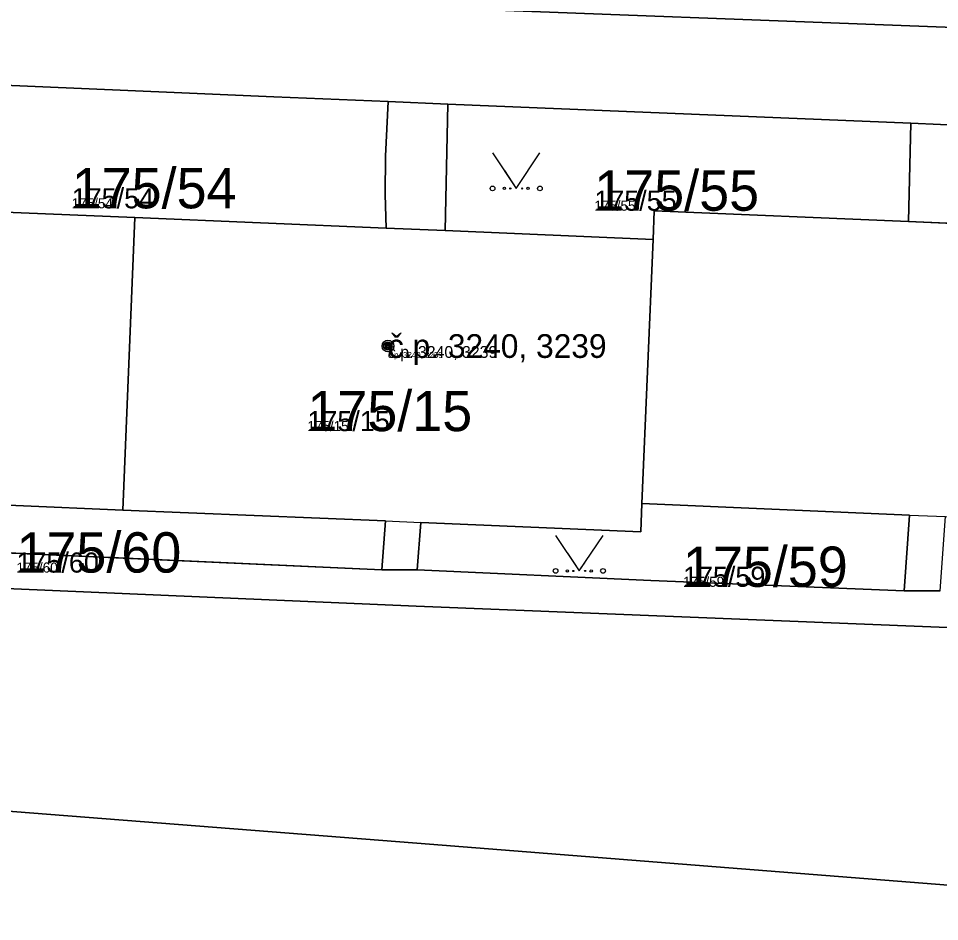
# Model space of a CAD drawing. Extents: x -759873 to -758487, y -975024 to -973516.
# Drawn here: x -759644.63 to -759605.78, y -974704.4 to -974666.29 of the extents above; entities that cross this region are included whole.
import ezdxf

# ---------------------------------------------------------------- set-up
doc = ezdxf.new("R2010")
doc.units = 0
for name, color, linetype in [('KAT_02_hranice parcel', 7, 'Continuous'), ('KAT_03_1000_st čísla parcelní', 7, 'Continuous'), ('KAT_03_1000_čísla parcelní', 7, 'Continuous'), ('KAT_03_1000_čísla popisná', 7, 'Continuous'), ('KAT_03_250_st čísla parcelní', 7, 'Continuous'), ('KAT_03_250_čísla parcelní', 7, 'Continuous'), ('KAT_03_250_čísla popisná', 7, 'Continuous'), ('KAT_03_500_st čísla parcelní', 7, 'Continuous'), ('KAT_03_500_čísla parcelní', 7, 'Continuous'), ('KAT_03_500_čísla popisná', 7, 'Continuous'), ('KAT_04_vnitřní kresba', 7, 'Continuous'), ('KAT_05_1000_značky kultur', 7, 'Continuous'), ('KAT_05_250_značky kultur', 7, 'Continuous'), ('KAT_05_500_značky kultur', 7, 'Continuous'), ('KAT_07_1000_značky budov', 7, 'Continuous'), ('KAT_07_250_značky budov', 7, 'Continuous'), ('KAT_07_500_značky budov', 7, 'Continuous'), ('KAT_14_plocha_budovy', 7, 'Continuous'), ('KAT_14_plocha_pozemek', 7, 'Continuous')]:
    doc.layers.add(name, color=color, linetype=linetype)

msp = doc.modelspace()

# ---------------------------------------------------------------- linework, layer by layer
at = {"layer": 'KAT_02_hranice parcel'}
for p, q in [((-759626.51, -974669.9), (-759629.03, -974669.79)), ((-759606.99, -974670.71), (-759626.51, -974669.9)), ((-759604.48, -974670.82), (-759606.99, -974670.71)), ((-759640.23, -974687.03), (-759639.71, -974674.69)), ((-759618.33, -974686.75), (-759617.86, -974675.61)), ((-759649.38, -974688.64), (-759629.3, -974689.55)), ((-759629.3, -974689.55), (-759627.81, -974689.55)), ((-759607.27, -974690.44), (-759605.75, -974690.44))]:
    msp.add_line(p, q, dxfattribs=at)
for points in [[(-759571.81, -974668.15), (-759585.36, -974667.45), (-759604.43, -974666.7), (-759628.9, -974665.77), (-759647.86, -974664.97), (-759691.51, -974663.12), (-759700.72, -974662.63)], [(-759639.71, -974674.69), (-759648.29, -974674.33), (-759647.84, -974668.99)], [(-759629.03, -974669.79), (-759633.86, -974669.59), (-759637.74, -974669.43), (-759647.84, -974668.99)], [(-759629.03, -974669.79), (-759629.15, -974672.1), (-759629.16, -974673.71), (-759629.12, -974675.14), (-759639.71, -974674.69)], [(-759617.86, -974675.61), (-759626.63, -974675.24), (-759626.51, -974669.9)], [(-759606.99, -974670.71), (-759607.08, -974674.86), (-759617.81, -974674.41), (-759617.86, -974675.61)], [(-759649.38, -974688.64), (-759649.26, -974686.64), (-759640.23, -974687.03)], [(-759640.23, -974687.03), (-759629.15, -974687.49), (-759629.3, -974689.55)], [(-759627.81, -974689.55), (-759627.66, -974687.56), (-759618.38, -974687.95), (-759618.33, -974686.75)], [(-759618.33, -974686.75), (-759607.05, -974687.24), (-759607.27, -974690.44)], [(-759700.54, -974697.59), (-759693.02, -974687.37), (-759671.36, -974688.78), (-759649.41, -974690.16), (-759627.85, -974691.09), (-759605.79, -974691.97), (-759584.2, -974692.84), (-759562.41, -974693.7), (-759542.19, -974694.64), (-759520.64, -974695.53), (-759498.77, -974696.43), (-759477.1, -974697.33), (-759468.02, -974697.69), (-759459.78, -974698.54), (-759462.06, -974703.41), (-759463.69, -974705.59), (-759468.92, -974710.71)], [(-759627.81, -974689.55), (-759617.95, -974690), (-759607.27, -974690.44)], [(-759468.92, -974710.71), (-759487.56, -974709.31), (-759508.75, -974707.77), (-759512.22, -974711.44), (-759535.41, -974709.44), (-759532.6, -974705.65), (-759589.95, -974700.81), (-759593.89, -974700.48), (-759596.35, -974703.57), (-759627.83, -974701.09), (-759652.61, -974699.15), (-759673.64, -974697.52), (-759681.06, -974698.73), (-759689.09, -974698.27), (-759694.78, -974697.97), (-759700.54, -974697.59)]]:
    msp.add_lwpolyline(points, dxfattribs=at)
at = {"layer": 'KAT_03_1000_čísla popisná'}
msp.add_circle((-759629.04, -974680.11), 0.25, dxfattribs=at)
at = {"layer": 'KAT_03_250_čísla popisná'}
msp.add_circle((-759629.04, -974680.11), 0.0625, dxfattribs=at)
at = {"layer": 'KAT_03_500_čísla popisná'}
msp.add_circle((-759629.04, -974680.11), 0.125, dxfattribs=at)
at = {"layer": 'KAT_04_vnitřní kresba'}
for p, q in [((-759607.08, -974674.86), (-759604.47, -974674.97)), ((-759629.12, -974675.14), (-759626.63, -974675.24)), ((-759629.15, -974687.49), (-759627.66, -974687.56)), ((-759607.05, -974687.24), (-759605.53, -974687.3))]:
    msp.add_line(p, q, dxfattribs=at)
at = {"layer": 'KAT_05_1000_značky kultur'}
for points in [[(-759624.63, -974671.959), (-759623.63, -974673.46), (-759622.63, -974671.959)], [(-759621.97, -974688.099), (-759620.97, -974689.6), (-759619.97, -974688.099)]]:
    msp.add_lwpolyline(points, dxfattribs=at)
for centre in [(-759624.63, -974673.459), (-759622.63, -974673.459), (-759621.97, -974689.599), (-759619.97, -974689.599)]:
    msp.add_circle(centre, 0.1, dxfattribs=at)
at = {"layer": 'KAT_05_250_značky kultur'}
for points in [[(-759623.88, -974673.085), (-759623.63, -974673.46), (-759623.38, -974673.085)], [(-759621.22, -974689.225), (-759620.97, -974689.6), (-759620.72, -974689.225)]]:
    msp.add_lwpolyline(points, dxfattribs=at)
for centre in [(-759623.88, -974673.46), (-759623.38, -974673.46), (-759621.22, -974689.6), (-759620.72, -974689.6)]:
    msp.add_circle(centre, 0.025, dxfattribs=at)
at = {"layer": 'KAT_05_500_značky kultur'}
for points in [[(-759624.13, -974672.709), (-759623.63, -974673.46), (-759623.13, -974672.709)], [(-759621.47, -974688.85), (-759620.97, -974689.6), (-759620.47, -974688.85)]]:
    msp.add_lwpolyline(points, dxfattribs=at)
for centre in [(-759624.13, -974673.46), (-759623.13, -974673.46), (-759621.47, -974689.6), (-759620.47, -974689.6)]:
    msp.add_circle(centre, 0.05, dxfattribs=at)
at = {"layer": 'KAT_07_1000_značky budov'}
msp.add_circle((-759629.047, -974680.109), 0.175, dxfattribs=at)
at = {"layer": 'KAT_07_250_značky budov'}
msp.add_circle((-759629.042, -974680.11), 0.0437, dxfattribs=at)
at = {"layer": 'KAT_07_500_značky budov'}
msp.add_circle((-759629.043, -974680.11), 0.0875, dxfattribs=at)
at = {"layer": 'KAT_14_plocha_budovy'}
for points in [[(-759618.38, -974687.95), (-759618.33, -974686.75), (-759617.86, -974675.61), (-759626.63, -974675.24), (-759629.12, -974675.14), (-759639.71, -974674.69), (-759648.29, -974674.33), (-759650.81, -974674.22), (-759661.56, -974673.77), (-759662.03, -974684.9), (-759662.08, -974686.1), (-759650.78, -974686.58), (-759649.26, -974686.64), (-759640.23, -974687.03), (-759629.15, -974687.49), (-759627.66, -974687.56)], [(-759618.33, -974686.75), (-759607.05, -974687.24), (-759605.53, -974687.3), (-759596.53, -974687.67), (-759585.46, -974688.17), (-759583.97, -974688.24), (-759574.71, -974688.64), (-759574.2, -974676.25), (-759582.95, -974675.88), (-759585.44, -974675.78), (-759596.01, -974675.33), (-759604.47, -974674.97), (-759607.08, -974674.86), (-759617.81, -974674.41), (-759617.86, -974675.61)]]:
    msp.add_lwpolyline(points, close=True, dxfattribs=at)
at = {"layer": 'KAT_14_plocha_pozemek'}
for points in [[(-759570.65, -974656.16), (-759577.56, -974655.8), (-759577.87, -974660.7), (-759609.55, -974659.41), (-759663.1, -974657.24), (-759662.89, -974653.64), (-759682.91, -974656.01), (-759696.81, -974660.95), (-759700.72, -974662.63), (-759691.51, -974663.12), (-759647.86, -974664.97), (-759628.9, -974665.77), (-759604.43, -974666.7), (-759585.36, -974667.45), (-759571.81, -974668.15)], [(-759662.03, -974684.9), (-759662.08, -974686.1), (-759650.78, -974686.58), (-759650.88, -974688.56), (-759649.38, -974688.64), (-759649.26, -974686.64), (-759640.23, -974687.03), (-759639.71, -974674.69), (-759648.29, -974674.33), (-759647.84, -974668.99), (-759650.36, -974668.89), (-759650.81, -974674.22), (-759661.56, -974673.77)], [(-759633.86, -974669.59), (-759637.74, -974669.43), (-759647.84, -974668.99), (-759648.29, -974674.33), (-759639.71, -974674.69), (-759629.12, -974675.14), (-759629.16, -974673.71), (-759629.15, -974672.1), (-759629.03, -974669.79)], [(-759627.66, -974687.56), (-759618.38, -974687.95), (-759618.33, -974686.75), (-759617.86, -974675.61), (-759626.63, -974675.24), (-759626.51, -974669.9), (-759629.03, -974669.79), (-759629.15, -974672.1), (-759629.16, -974673.71), (-759629.12, -974675.14), (-759639.71, -974674.69), (-759640.23, -974687.03), (-759629.15, -974687.49), (-759629.3, -974689.55), (-759627.81, -974689.55)], [(-759606.99, -974670.71), (-759626.51, -974669.9), (-759626.63, -974675.24), (-759617.86, -974675.61), (-759617.81, -974674.41), (-759607.08, -974674.86)], [(-759617.81, -974674.41), (-759617.86, -974675.61), (-759618.33, -974686.75), (-759607.05, -974687.24), (-759607.27, -974690.44), (-759605.75, -974690.44), (-759605.53, -974687.3), (-759596.53, -974687.67), (-759585.46, -974688.17), (-759585.6, -974691.29), (-759584.12, -974691.38), (-759583.97, -974688.24), (-759574.71, -974688.64), (-759574.2, -974676.25), (-759582.95, -974675.88), (-759582.89, -974671.76), (-759585.43, -974671.65), (-759585.44, -974675.78), (-759596.01, -974675.33), (-759604.47, -974674.97), (-759604.48, -974670.82), (-759606.99, -974670.71), (-759607.08, -974674.86)], [(-759629.3, -974689.55), (-759629.15, -974687.49), (-759640.23, -974687.03), (-759649.26, -974686.64), (-759649.38, -974688.64)], [(-759607.27, -974690.44), (-759607.05, -974687.24), (-759618.33, -974686.75), (-759618.38, -974687.95), (-759627.66, -974687.56), (-759627.81, -974689.55), (-759617.95, -974690)]]:
    msp.add_lwpolyline(points, close=True, dxfattribs=at)
for points in [[(-759604.43, -974666.7), (-759628.9, -974665.77)], [(-759735.12, -974680.01), (-759709.74, -974666.64), (-759705.22, -974666.58), (-759694.19, -974667.1), (-759691.57, -974667.22), (-759684.57, -974667.5), (-759680.59, -974667.69), (-759672.68, -974667.89), (-759670.02, -974668.19), (-759650.36, -974668.89), (-759647.84, -974668.99), (-759637.74, -974669.43), (-759633.86, -974669.59), (-759629.03, -974669.79), (-759626.51, -974669.9), (-759606.99, -974670.71), (-759604.48, -974670.82)], [(-759605.75, -974690.44), (-759607.27, -974690.44), (-759617.95, -974690), (-759627.81, -974689.55), (-759629.3, -974689.55), (-759649.38, -974688.64), (-759650.88, -974688.56), (-759671.32, -974687.26), (-759672.88, -974687.14), (-759693, -974685.85), (-759694.51, -974685.79), (-759706.5, -974684.97), (-759735.12, -974680.01), (-759737.42, -974681.27), (-759707.95, -974686.36), (-759695, -974687.27), (-759702.74, -974697.44), (-759700.54, -974697.59), (-759693.02, -974687.37), (-759671.36, -974688.78), (-759649.41, -974690.16), (-759627.85, -974691.09), (-759605.79, -974691.97), (-759584.2, -974692.84)], [(-759584.2, -974692.84), (-759605.79, -974691.97), (-759627.85, -974691.09), (-759649.41, -974690.16), (-759671.36, -974688.78), (-759693.02, -974687.37), (-759700.54, -974697.59), (-759694.78, -974697.97), (-759689.09, -974698.27), (-759681.06, -974698.73), (-759673.64, -974697.52), (-759652.61, -974699.15), (-759627.83, -974701.09), (-759596.35, -974703.57)], [(-759596.35, -974703.57), (-759627.83, -974701.09), (-759652.61, -974699.15), (-759673.64, -974697.52), (-759681.06, -974698.73), (-759689.09, -974698.27), (-759694.78, -974697.97), (-759700.54, -974697.59), (-759702.74, -974697.44), (-759724.05, -974696.03)]]:
    msp.add_lwpolyline(points, dxfattribs=at)

# ---------------------------------------------------------------- texts
at = {"layer": 'KAT_03_1000_st čísla parcelní'}
msp.add_text('175/15', height=1.7, dxfattribs=at).set_placement((-759632.44, -974683.7))
at = {"layer": 'KAT_03_1000_čísla parcelní'}
for s, p in [('175/54', (-759642.38, -974674.299)), ('175/55', (-759620.34, -974674.4)), ('175/60', (-759644.71, -974689.669)), ('175/59', (-759616.6, -974690.27))]:
    msp.add_text(s, height=1.7, dxfattribs=at).set_placement(p)
at = {"layer": 'KAT_03_1000_čísla popisná'}
msp.add_text('č.p. 3240, 3239', height=1, dxfattribs=at).set_placement((-759629.04, -974680.61))
at = {"layer": 'KAT_03_250_st čísla parcelní'}
msp.add_text('175/15', height=0.425, dxfattribs=at).set_placement((-759632.44, -974683.7))
at = {"layer": 'KAT_03_250_čísla parcelní'}
for s, p in [('175/54', (-759642.38, -974674.299)), ('175/55', (-759620.34, -974674.4)), ('175/60', (-759644.71, -974689.669)), ('175/59', (-759616.6, -974690.27))]:
    msp.add_text(s, height=0.425, dxfattribs=at).set_placement(p)
at = {"layer": 'KAT_03_250_čísla popisná'}
msp.add_text('č.p. 3240, 3239', height=0.25, dxfattribs=at).set_placement((-759629.04, -974680.61))
at = {"layer": 'KAT_03_500_st čísla parcelní'}
msp.add_text('175/15', height=0.85, dxfattribs=at).set_placement((-759632.44, -974683.7))
at = {"layer": 'KAT_03_500_čísla parcelní'}
for s, p in [('175/54', (-759642.38, -974674.299)), ('175/55', (-759620.34, -974674.4)), ('175/60', (-759644.71, -974689.669)), ('175/59', (-759616.6, -974690.27))]:
    msp.add_text(s, height=0.85, dxfattribs=at).set_placement(p)
at = {"layer": 'KAT_03_500_čísla popisná'}
msp.add_text('č.p. 3240, 3239', height=0.5, dxfattribs=at).set_placement((-759629.04, -974680.61))

doc.saveas('drawing.dxf')
